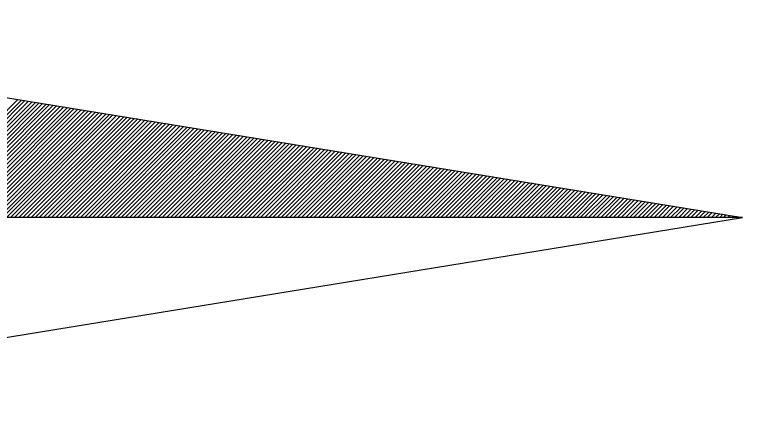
# Model space of a CAD drawing. Extents: x 576692 to 577659, y 273254 to 273799.
# Drawn here: x 577257.111 to 577260.326, y 273527.534 to 273529.326 of the extents above; entities that cross this region are included whole.
import ezdxf

# ---------------------------------------------------------------- set-up
doc = ezdxf.new("R2010")
doc.units = 0
doc.layers.add('RAMI_UZMR_####_####_#', color=7, linetype='Continuous')

msp = doc.modelspace()

# ---------------------------------------------------------------- linework, layer by layer
at = {"layer": 'RAMI_UZMR_####_####_#'}
for p, q in [((577254.8217, 273529.3257), (577260.3257, 273528.4297)), ((577256.6049, 273528.4297), (577257.1257, 273528.9505)), ((577256.6225, 273528.4297), (577257.1409, 273528.9481)), ((577256.6409, 273528.4297), (577257.1569, 273528.9457)), ((577256.6593, 273528.4297), (577257.1729, 273528.9433)), ((577256.6769, 273528.4297), (577257.1881, 273528.9401)), ((577256.6953, 273528.4297), (577257.2033, 273528.9377)), ((577256.7137, 273528.4297), (577257.2193, 273528.9353)), ((577256.7313, 273528.4297), (577257.2345, 273528.9329)), ((577256.7497, 273528.4297), (577257.2505, 273528.9305)), ((577256.7681, 273528.4297), (577257.2657, 273528.9281)), ((577256.7857, 273528.4297), (577257.2817, 273528.9257)), ((577256.8041, 273528.4297), (577257.2969, 273528.9225)), ((577256.8217, 273528.4297), (577257.3121, 273528.9201)), ((577256.8401, 273528.4297), (577257.3281, 273528.9177)), ((577256.8577, 273528.4297), (577257.3441, 273528.9153)), ((577256.8761, 273528.4297), (577257.3593, 273528.9129)), ((577256.8945, 273528.4297), (577257.3745, 273528.9105)), ((577256.9121, 273528.4297), (577257.3905, 273528.9081)), ((577256.9305, 273528.4297), (577257.4057, 273528.9049)), ((577256.9489, 273528.4297), (577257.4217, 273528.9025)), ((577256.9665, 273528.4297), (577257.4369, 273528.9001)), ((577256.9849, 273528.4297), (577257.4529, 273528.8977)), ((577257.0033, 273528.4297), (577257.4681, 273528.8953)), ((577257.0209, 273528.4297), (577257.4833, 273528.8921)), ((577257.0393, 273528.4297), (577257.4993, 273528.8897)), ((577257.0577, 273528.4297), (577257.5153, 273528.8873)), ((577257.0753, 273528.4297), (577257.5305, 273528.8849)), ((577257.0937, 273528.4297), (577257.5457, 273528.8825)), ((577257.1113, 273528.4297), (577257.5617, 273528.8801)), ((577257.1297, 273528.4297), (577257.5769, 273528.8777)), ((577257.1481, 273528.4297), (577257.5929, 273528.8745)), ((577257.1657, 273528.4297), (577257.6081, 273528.8721)), ((577257.1841, 273528.4297), (577257.6241, 273528.8697)), ((577257.2017, 273528.4297), (577257.6393, 273528.8673)), ((577257.2201, 273528.4297), (577257.6553, 273528.8649)), ((577257.2385, 273528.4297), (577257.6705, 273528.8625)), ((577257.2561, 273528.4297), (577257.6865, 273528.8601)), ((577257.2745, 273528.4297), (577257.7017, 273528.8569)), ((577257.2929, 273528.4297), (577257.7169, 273528.8545)), ((577257.3105, 273528.4297), (577257.7329, 273528.8521)), ((577257.3289, 273528.4297), (577257.7489, 273528.8497)), ((577257.3473, 273528.4297), (577257.7641, 273528.8473)), ((577257.3649, 273528.4297), (577257.7793, 273528.8441)), ((577257.3833, 273528.4297), (577257.7953, 273528.8417)), ((577257.4017, 273528.4297), (577257.8105, 273528.8393)), ((577257.4193, 273528.4297), (577257.8265, 273528.8369)), ((577257.4377, 273528.4297), (577257.8417, 273528.8345)), ((577257.4553, 273528.4297), (577257.8577, 273528.8313)), ((577257.4737, 273528.4297), (577257.8729, 273528.8289)), ((577257.4913, 273528.4297), (577257.8881, 273528.8265)), ((577257.5097, 273528.4297), (577257.9041, 273528.8241)), ((577257.5281, 273528.4297), (577257.9201, 273528.8217)), ((577257.5457, 273528.4297), (577257.9353, 273528.8185)), ((577257.5641, 273528.4297), (577257.9505, 273528.8161)), ((577257.5825, 273528.4297), (577257.9665, 273528.8137)), ((577257.6001, 273528.4297), (577257.9817, 273528.8113)), ((577257.6185, 273528.4297), (577257.9977, 273528.8089)), ((577257.6369, 273528.4297), (577258.0129, 273528.8065)), ((577257.6545, 273528.4297), (577258.0289, 273528.8041)), ((577257.6729, 273528.4297), (577258.0441, 273528.8009)), ((577257.6913, 273528.4297), (577258.0593, 273528.7985)), ((577257.7089, 273528.4297), (577258.0753, 273528.7961)), ((577257.7265, 273528.4297), (577258.0913, 273528.7937)), ((577257.7449, 273528.4297), (577258.1065, 273528.7913)), ((577257.7633, 273528.4297), (577258.1217, 273528.7881)), ((577257.7817, 273528.4297), (577258.1377, 273528.7865)), ((577257.7993, 273528.4297), (577258.1529, 273528.7833)), ((577257.8177, 273528.4297), (577258.1689, 273528.7809)), ((577257.8353, 273528.4297), (577258.1841, 273528.7785)), ((577257.8537, 273528.4297), (577258.2001, 273528.7761)), ((577257.8721, 273528.4297), (577258.2153, 273528.7737)), ((577257.8897, 273528.4297), (577258.2313, 273528.7705)), ((577257.9081, 273528.4297), (577258.2465, 273528.7681)), ((577257.9265, 273528.4297), (577258.2625, 273528.7657)), ((577257.9441, 273528.4297), (577258.2777, 273528.7633)), ((577257.9625, 273528.4297), (577258.2929, 273528.7609)), ((577257.9801, 273528.4297), (577258.3089, 273528.7585)), ((577257.9985, 273528.4297), (577258.3249, 273528.7561)), ((577258.0169, 273528.4297), (577258.3401, 273528.7529)), ((577258.0353, 273528.4297), (577258.3553, 273528.7505)), ((577258.0529, 273528.4297), (577258.3713, 273528.7481)), ((577258.0713, 273528.4297), (577258.3865, 273528.7457)), ((577258.0889, 273528.4297), (577258.4025, 273528.7433)), ((577258.1073, 273528.4297), (577258.4177, 273528.7401)), ((577258.1249, 273528.4297), (577258.4337, 273528.7377)), ((577258.1433, 273528.4297), (577258.4489, 273528.7353)), ((577258.1617, 273528.4297), (577258.4641, 273528.7329)), ((577258.1793, 273528.4297), (577258.4801, 273528.7305)), ((577258.1977, 273528.4297), (577258.4961, 273528.7281)), ((577258.2161, 273528.4297), (577258.5113, 273528.7257)), ((577258.2337, 273528.4297), (577258.5265, 273528.7225)), ((577258.2521, 273528.4297), (577258.5425, 273528.7201)), ((577258.2705, 273528.4297), (577258.5577, 273528.7177)), ((577258.2881, 273528.4297), (577258.5737, 273528.7153)), ((577258.3065, 273528.4297), (577258.5889, 273528.7129)), ((577258.3249, 273528.4297), (577258.6049, 273528.7097)), ((577258.3425, 273528.4297), (577258.6201, 273528.7073)), ((577258.3601, 273528.4297), (577258.6353, 273528.7049)), ((577258.3785, 273528.4297), (577258.6513, 273528.7025)), ((577258.3969, 273528.4297), (577258.6673, 273528.7001)), ((577258.4145, 273528.4297), (577258.6825, 273528.6969)), ((577258.4329, 273528.4297), (577258.6977, 273528.6945)), ((577258.4513, 273528.4297), (577258.7137, 273528.6921)), ((577258.4689, 273528.4297), (577258.7289, 273528.6897)), ((577258.4873, 273528.4297), (577258.7449, 273528.6873)), ((577258.5057, 273528.4297), (577258.7601, 273528.6849)), ((577258.5233, 273528.4297), (577258.7761, 273528.6825)), ((577258.5417, 273528.4297), (577258.7913, 273528.6793)), ((577258.5601, 273528.4297), (577258.8073, 273528.6769)), ((577258.5777, 273528.4297), (577258.8225, 273528.6745)), ((577258.5961, 273528.4297), (577258.8385, 273528.6721)), ((577258.6137, 273528.4297), (577258.8537, 273528.6697)), ((577258.6321, 273528.4297), (577258.8689, 273528.6665)), ((577258.6505, 273528.4297), (577258.8849, 273528.6641)), ((577258.6681, 273528.4297), (577258.9009, 273528.6617)), ((577258.6865, 273528.4297), (577258.9161, 273528.6593)), ((577258.7049, 273528.4297), (577258.9313, 273528.6569)), ((577258.7225, 273528.4297), (577258.9473, 273528.6545)), ((577258.7409, 273528.4297), (577258.9625, 273528.6521)), ((577258.7585, 273528.4297), (577258.9785, 273528.6489)), ((577258.7769, 273528.4297), (577258.9937, 273528.6465)), ((577258.7953, 273528.4297), (577259.0097, 273528.6441)), ((577258.8129, 273528.4297), (577259.0249, 273528.6417)), ((577258.8313, 273528.4297), (577259.0401, 273528.6393)), ((577258.8497, 273528.4297), (577259.0561, 273528.6361)), ((577258.8673, 273528.4297), (577259.0721, 273528.6345)), ((577258.8857, 273528.4297), (577259.0873, 273528.6313)), ((577258.9041, 273528.4297), (577259.1025, 273528.6289)), ((577258.9217, 273528.4297), (577259.1185, 273528.6265)), ((577258.9401, 273528.4297), (577259.1337, 273528.6241)), ((577258.9585, 273528.4297), (577259.1497, 273528.6217)), ((577258.9761, 273528.4297), (577259.1649, 273528.6185)), ((577258.9937, 273528.4297), (577259.1809, 273528.6161)), ((577259.0121, 273528.4297), (577259.1961, 273528.6137)), ((577259.0305, 273528.4297), (577259.2113, 273528.6113)), ((577259.0481, 273528.4297), (577259.2273, 273528.6089)), ((577259.0665, 273528.4297), (577259.2433, 273528.6065)), ((577259.0849, 273528.4297), (577259.2585, 273528.6041)), ((577259.1025, 273528.4297), (577259.2737, 273528.6009)), ((577259.1209, 273528.4297), (577259.2897, 273528.5985)), ((577259.1393, 273528.4297), (577259.3049, 273528.5961)), ((577259.1569, 273528.4297), (577259.3209, 273528.5937)), ((577259.1753, 273528.4297), (577259.3361, 273528.5913)), ((577259.1937, 273528.4297), (577259.3521, 273528.5881)), ((577259.2113, 273528.4297), (577259.3673, 273528.5857)), ((577259.2297, 273528.4297), (577259.3833, 273528.5833)), ((577259.2473, 273528.4297), (577259.3985, 273528.5809)), ((577259.2657, 273528.4297), (577259.4145, 273528.5785)), ((577259.2841, 273528.4297), (577259.4297, 273528.5753)), ((577259.3017, 273528.4297), (577259.4449, 273528.5729)), ((577259.3201, 273528.4297), (577259.4609, 273528.5705)), ((577259.3385, 273528.4297), (577259.4769, 273528.5681)), ((577259.3561, 273528.4297), (577259.4921, 273528.5657)), ((577259.3745, 273528.4297), (577259.5073, 273528.5625)), ((577259.3921, 273528.4297), (577259.5233, 273528.5601)), ((577259.4105, 273528.4297), (577259.5385, 273528.5577)), ((577259.4289, 273528.4297), (577259.5545, 273528.5553)), ((577259.4465, 273528.4297), (577259.5697, 273528.5529)), ((577259.4649, 273528.4297), (577259.5857, 273528.5505)), ((577259.4833, 273528.4297), (577259.6009, 273528.5481)), ((577259.5009, 273528.4297), (577259.6161, 273528.5449)), ((577259.5193, 273528.4297), (577259.6321, 273528.5425)), ((577259.5377, 273528.4297), (577259.6481, 273528.5401)), ((577259.5553, 273528.4297), (577259.6633, 273528.5377)), ((577259.5737, 273528.4297), (577259.6785, 273528.5353)), ((577259.5921, 273528.4297), (577259.6945, 273528.5329)), ((577259.6097, 273528.4297), (577259.7097, 273528.5305)), ((577259.6273, 273528.4297), (577259.7257, 273528.5273)), ((577259.6457, 273528.4297), (577259.7409, 273528.5249)), ((577259.6641, 273528.4297), (577259.7569, 273528.5225)), ((577259.6817, 273528.4297), (577259.7721, 273528.5201)), ((577259.7001, 273528.4297), (577259.7873, 273528.5177)), ((577259.7185, 273528.4297), (577259.8033, 273528.5145)), ((577259.7361, 273528.4297), (577259.8193, 273528.5121)), ((577259.7545, 273528.4297), (577259.8345, 273528.5097)), ((577259.7729, 273528.4297), (577259.8497, 273528.5073)), ((577259.7905, 273528.4297), (577259.8657, 273528.5049)), ((577259.8089, 273528.4297), (577259.8809, 273528.5025)), ((577259.8273, 273528.4297), (577259.8969, 273528.5001)), ((577259.8449, 273528.4297), (577259.9121, 273528.4969)), ((577259.8633, 273528.4297), (577259.9281, 273528.4945)), ((577259.8809, 273528.4297), (577259.9433, 273528.4921)), ((577259.8993, 273528.4297), (577259.9593, 273528.4897)), ((577259.9169, 273528.4297), (577259.9745, 273528.4873)), ((577259.9353, 273528.4297), (577259.9905, 273528.4841)), ((577259.9537, 273528.4297), (577260.0057, 273528.4825)), ((577259.9721, 273528.4297), (577260.0209, 273528.4793)), ((577259.9897, 273528.4297), (577260.0369, 273528.4769)), ((577260.0081, 273528.4297), (577260.0529, 273528.4745)), ((577260.0257, 273528.4297), (577260.0681, 273528.4721)), ((577260.0441, 273528.4297), (577260.0833, 273528.4697)), ((577260.0625, 273528.4297), (577260.0993, 273528.4665)), ((577260.0801, 273528.4297), (577260.1145, 273528.4641)), ((577260.0985, 273528.4297), (577260.1305, 273528.4617)), ((577260.3257, 273528.4297), (577253.9257, 273528.4297)), ((577260.3257, 273528.4297), (577253.9257, 273528.4297)), ((577254.8217, 273527.5337), (577260.3257, 273528.4297)), ((577260.1169, 273528.4297), (577260.1457, 273528.4593)), ((577260.1345, 273528.4297), (577260.1617, 273528.4569)), ((577260.1529, 273528.4297), (577260.1769, 273528.4537)), ((577260.1705, 273528.4297), (577260.1921, 273528.4513)), ((577260.1889, 273528.4297), (577260.2081, 273528.4489)), ((577260.2073, 273528.4297), (577260.2241, 273528.4465)), ((577260.2257, 273528.4297), (577260.2393, 273528.4441)), ((577260.2433, 273528.4297), (577260.2545, 273528.4409)), ((577260.2609, 273528.4297), (577260.2705, 273528.4385)), ((577260.2793, 273528.4297), (577260.2857, 273528.4361)), ((577260.2977, 273528.4297), (577260.3017, 273528.4337)), ((577260.3153, 273528.4297), (577260.3169, 273528.4313))]:
    msp.add_line(p, q, dxfattribs=at)

doc.saveas('drawing.dxf')
